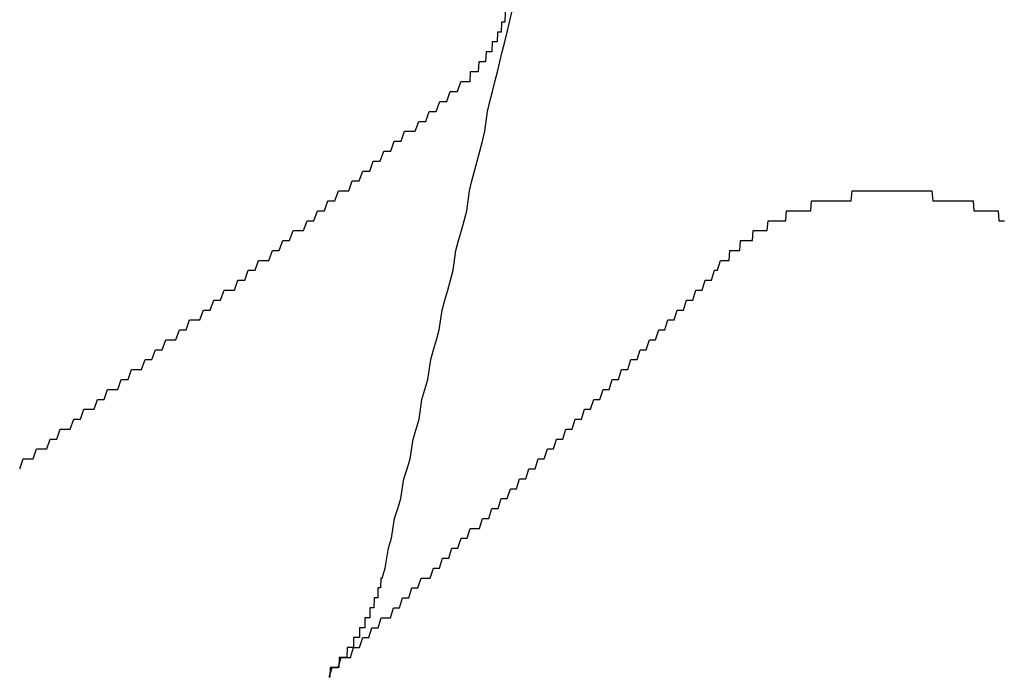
# Model space of a CAD drawing. Extents: x 1107 to 4046, y 937 to 3355.
# Tile 386 of 656: x 2135.587 to 2136.579, y 2701.113 to 2701.776. Entities that reach past the tile are written whole.
import ezdxf

# ---------------------------------------------------------------- set-up
doc = ezdxf.new("R2010")
doc.units = 0
doc.layers.add('KF_VIDA_L___C_REAR', color=7, linetype='CONTINUOUS')

# ---------------------------------------------------------------- blocks, each defined once
blk = doc.blocks.new('KF_VIDA_L___C_REAR')
at = {"layer": 'KF_VIDA_L___C_REAR'}
for points in [[(-51.027, 1012, 0), (-51.0238, 1012.01, 0), (-51.0206, 1012.03, 0), (-51.0174, 1012.04, 0), (-51.0143, 1012.06, 0), (-51.0111, 1012.07, 0), (-51.008, 1012.08, 0), (-51.0049, 1012.1, 0), (-51.0018, 1012.11, 0), (-50.9988, 1012.12, 0), (-50.9957, 1012.14, 0), (-50.9927, 1012.15, 0), (-50.9897, 1012.16, 0), (-50.9868, 1012.18, 0), (-50.9838, 1012.19, 0), (-50.9809, 1012.2, 0), (-50.978, 1012.22, 0), (-50.9751, 1012.23, 0), (-50.9722, 1012.24, 0), (-50.9693, 1012.25, 0), (-50.9665, 1012.27, 0), (-50.9636, 1012.28, 0), (-50.9608, 1012.29, 0), (-50.9581, 1012.3, 0), (-50.9553, 1012.31, 0), (-50.9525, 1012.33, 0), (-50.9498, 1012.34, 0), (-50.9471, 1012.35, 0), (-50.9444, 1012.36, 0), (-50.9417, 1012.37, 0), (-50.939, 1012.39, 0), (-50.9364, 1012.4, 0), (-50.9337, 1012.41, 0), (-50.9311, 1012.42, 0), (-50.9285, 1012.43, 0), (-50.9259, 1012.44, 0), (-50.9233, 1012.45, 0), (-50.9208, 1012.47, 0), (-50.9183, 1012.48, 0), (-50.9157, 1012.49, 0), (-50.9132, 1012.5, 0), (-50.9107, 1012.51, 0), (-50.9082, 1012.52, 0), (-50.9058, 1012.53, 0), (-50.9033, 1012.54, 0), (-50.9009, 1012.55, 0), (-50.8985, 1012.56, 0), (-50.8961, 1012.57, 0)], [(-50.9031, 1012.57, 0), (-50.9033, 1012.56, 0), (-50.9035, 1012.56, 0), (-50.9037, 1012.56, 0), (-50.9039, 1012.56, 0), (-50.9041, 1012.56, 0), (-50.9043, 1012.56, 0), (-50.9045, 1012.56, 0), (-50.9048, 1012.56, 0), (-50.905, 1012.56, 0), (-50.9052, 1012.56, 0), (-50.9055, 1012.56, 0), (-50.9057, 1012.56, 0), (-50.9059, 1012.56, 0), (-50.9062, 1012.56, 0), (-50.9064, 1012.56, 0), (-50.9067, 1012.56, 0), (-50.9069, 1012.55, 0), (-50.9072, 1012.55, 0), (-50.9074, 1012.55, 0), (-50.9077, 1012.55, 0), (-50.908, 1012.55, 0), (-50.9082, 1012.55, 0), (-50.9085, 1012.55, 0), (-50.9088, 1012.55, 0), (-50.9091, 1012.55, 0), (-50.9094, 1012.55, 0), (-50.9096, 1012.55, 0), (-50.9099, 1012.55, 0), (-50.9102, 1012.55, 0), (-50.9105, 1012.55, 0), (-50.9108, 1012.55, 0), (-50.9111, 1012.54, 0), (-50.9114, 1012.54, 0), (-50.9117, 1012.54, 0), (-50.912, 1012.54, 0), (-50.9123, 1012.54, 0), (-50.9127, 1012.54, 0), (-50.913, 1012.54, 0), (-50.9133, 1012.54, 0), (-50.9136, 1012.54, 0), (-50.914, 1012.54, 0), (-50.9143, 1012.54, 0), (-50.9146, 1012.54, 0), (-50.915, 1012.54, 0), (-50.9153, 1012.54, 0), (-50.9156, 1012.54, 0), (-50.916, 1012.54, 0), (-50.9163, 1012.53, 0), (-50.9167, 1012.53, 0), (-50.917, 1012.53, 0), (-50.9174, 1012.53, 0), (-50.9177, 1012.53, 0), (-50.9181, 1012.53, 0), (-50.9185, 1012.53, 0), (-50.9188, 1012.53, 0), (-50.9192, 1012.53, 0), (-50.9196, 1012.53, 0), (-50.9199, 1012.53, 0), (-50.9203, 1012.53, 0), (-50.9207, 1012.53, 0), (-50.9211, 1012.53, 0), (-50.9214, 1012.53, 0), (-50.9218, 1012.53, 0), (-50.9222, 1012.53, 0), (-50.9226, 1012.52, 0), (-50.923, 1012.52, 0), (-50.9234, 1012.52, 0), (-50.9238, 1012.52, 0), (-50.9242, 1012.52, 0), (-50.9246, 1012.52, 0), (-50.925, 1012.52, 0), (-50.9254, 1012.52, 0), (-50.9258, 1012.52, 0), (-50.9262, 1012.52, 0), (-50.9266, 1012.52, 0), (-50.9271, 1012.52, 0), (-50.9275, 1012.52, 0), (-50.9279, 1012.52, 0), (-50.9283, 1012.52, 0), (-50.9288, 1012.52, 0), (-50.9292, 1012.52, 0), (-50.9296, 1012.52, 0), (-50.93, 1012.51, 0), (-50.9305, 1012.51, 0), (-50.9309, 1012.51, 0), (-50.9314, 1012.51, 0), (-50.9318, 1012.51, 0), (-50.9322, 1012.51, 0), (-50.9327, 1012.51, 0), (-50.9331, 1012.51, 0), (-50.9336, 1012.51, 0), (-50.934, 1012.51, 0), (-50.9345, 1012.51, 0), (-50.9349, 1012.51, 0), (-50.9354, 1012.51, 0), (-50.9359, 1012.51, 0), (-50.9363, 1012.51, 0), (-50.9368, 1012.51, 0), (-50.9372, 1012.51, 0), (-50.9377, 1012.51, 0), (-50.9382, 1012.51, 0), (-50.9386, 1012.5, 0), (-50.9391, 1012.5, 0), (-50.9396, 1012.5, 0), (-50.9401, 1012.5, 0), (-50.9406, 1012.5, 0), (-50.941, 1012.5, 0), (-50.9415, 1012.5, 0), (-50.942, 1012.5, 0), (-50.9425, 1012.5, 0), (-50.943, 1012.5, 0), (-50.9435, 1012.5, 0), (-50.944, 1012.5, 0), (-50.9445, 1012.5, 0), (-50.945, 1012.5, 0), (-50.9455, 1012.5, 0), (-50.946, 1012.5, 0), (-50.9465, 1012.5, 0), (-50.9471, 1012.5, 0), (-50.9476, 1012.5, 0)], [(-51.3921, 1012.11, 0), (-51.3887, 1012.12, 0), (-51.3853, 1012.12, 0), (-51.3819, 1012.12, 0), (-51.3785, 1012.12, 0), (-51.3751, 1012.13, 0), (-51.3717, 1012.13, 0), (-51.3683, 1012.13, 0), (-51.3649, 1012.13, 0), (-51.3615, 1012.14, 0), (-51.3581, 1012.14, 0), (-51.3547, 1012.14, 0), (-51.3513, 1012.15, 0), (-51.3479, 1012.15, 0), (-51.3445, 1012.15, 0), (-51.3411, 1012.15, 0), (-51.3377, 1012.16, 0), (-51.3343, 1012.16, 0), (-51.3309, 1012.16, 0), (-51.3274, 1012.17, 0), (-51.324, 1012.17, 0), (-51.3206, 1012.17, 0), (-51.3172, 1012.17, 0), (-51.3138, 1012.18, 0), (-51.3103, 1012.18, 0), (-51.3069, 1012.18, 0), (-51.3035, 1012.19, 0), (-51.3001, 1012.19, 0), (-51.2966, 1012.19, 0), (-51.2932, 1012.19, 0), (-51.2898, 1012.2, 0), (-51.2863, 1012.2, 0), (-51.2829, 1012.2, 0), (-51.2795, 1012.21, 0), (-51.276, 1012.21, 0), (-51.2726, 1012.21, 0), (-51.2692, 1012.21, 0), (-51.2657, 1012.22, 0), (-51.2623, 1012.22, 0), (-51.2588, 1012.22, 0), (-51.2554, 1012.23, 0), (-51.2519, 1012.23, 0), (-51.2485, 1012.23, 0), (-51.245, 1012.24, 0), (-51.2416, 1012.24, 0), (-51.2381, 1012.24, 0), (-51.2347, 1012.24, 0), (-51.2312, 1012.25, 0), (-51.2278, 1012.25, 0), (-51.2243, 1012.25, 0), (-51.2209, 1012.26, 0), (-51.2174, 1012.26, 0), (-51.214, 1012.26, 0), (-51.2105, 1012.26, 0), (-51.207, 1012.27, 0), (-51.2036, 1012.27, 0), (-51.2001, 1012.27, 0), (-51.1966, 1012.28, 0), (-51.1932, 1012.28, 0), (-51.1897, 1012.28, 0), (-51.1862, 1012.29, 0), (-51.1828, 1012.29, 0), (-51.1793, 1012.29, 0), (-51.1758, 1012.29, 0), (-51.1723, 1012.3, 0), (-51.1689, 1012.3, 0), (-51.1654, 1012.3, 0), (-51.1619, 1012.31, 0), (-51.1584, 1012.31, 0), (-51.1549, 1012.31, 0), (-51.1515, 1012.32, 0), (-51.148, 1012.32, 0), (-51.1445, 1012.32, 0), (-51.141, 1012.32, 0), (-51.1375, 1012.33, 0), (-51.134, 1012.33, 0), (-51.1305, 1012.33, 0), (-51.1271, 1012.34, 0), (-51.1236, 1012.34, 0), (-51.1201, 1012.34, 0), (-51.1166, 1012.35, 0), (-51.1131, 1012.35, 0), (-51.1096, 1012.35, 0), (-51.1061, 1012.35, 0), (-51.1026, 1012.36, 0), (-51.0991, 1012.36, 0), (-51.0956, 1012.36, 0), (-51.0921, 1012.37, 0), (-51.0886, 1012.37, 0), (-51.0851, 1012.37, 0), (-51.0816, 1012.38, 0), (-51.0781, 1012.38, 0), (-51.0746, 1012.38, 0), (-51.071, 1012.39, 0), (-51.0675, 1012.39, 0), (-51.064, 1012.39, 0), (-51.0605, 1012.39, 0), (-51.057, 1012.4, 0), (-51.0535, 1012.4, 0), (-51.05, 1012.4, 0), (-51.0465, 1012.41, 0), (-51.0429, 1012.41, 0), (-51.0394, 1012.41, 0), (-51.0359, 1012.42, 0), (-51.0324, 1012.42, 0), (-51.0289, 1012.42, 0), (-51.0253, 1012.43, 0), (-51.0218, 1012.43, 0), (-51.0183, 1012.43, 0), (-51.0148, 1012.44, 0), (-51.0112, 1012.44, 0), (-51.0077, 1012.44, 0), (-51.0042, 1012.45, 0), (-51.0006, 1012.45, 0), (-50.9971, 1012.45, 0), (-50.9936, 1012.45, 0), (-50.99, 1012.46, 0), (-50.9865, 1012.46, 0), (-50.983, 1012.46, 0), (-50.9794, 1012.47, 0), (-50.9759, 1012.47, 0), (-50.9724, 1012.47, 0), (-50.9688, 1012.48, 0), (-50.9653, 1012.48, 0), (-50.9618, 1012.48, 0), (-50.9582, 1012.49, 0), (-50.9547, 1012.49, 0), (-50.9511, 1012.49, 0), (-50.9476, 1012.5, 0)], [(-50.6828, 1012.32, 0), (-50.6822, 1012.32, 0), (-50.6817, 1012.32, 0), (-50.6812, 1012.32, 0), (-50.6806, 1012.32, 0), (-50.6801, 1012.32, 0), (-50.6795, 1012.32, 0), (-50.679, 1012.32, 0), (-50.6784, 1012.32, 0), (-50.6779, 1012.32, 0), (-50.6773, 1012.32, 0), (-50.6767, 1012.33, 0), (-50.6761, 1012.33, 0), (-50.6756, 1012.33, 0), (-50.675, 1012.33, 0), (-50.6744, 1012.33, 0), (-50.6738, 1012.33, 0), (-50.6732, 1012.33, 0), (-50.6726, 1012.33, 0), (-50.672, 1012.33, 0), (-50.6714, 1012.33, 0), (-50.6708, 1012.33, 0), (-50.6702, 1012.33, 0), (-50.6696, 1012.33, 0), (-50.6689, 1012.33, 0), (-50.6683, 1012.33, 0), (-50.6677, 1012.33, 0), (-50.667, 1012.33, 0), (-50.6664, 1012.33, 0), (-50.6658, 1012.34, 0), (-50.6651, 1012.34, 0), (-50.6645, 1012.34, 0), (-50.6638, 1012.34, 0), (-50.6632, 1012.34, 0), (-50.6625, 1012.34, 0), (-50.6618, 1012.34, 0), (-50.6612, 1012.34, 0), (-50.6605, 1012.34, 0), (-50.6598, 1012.34, 0), (-50.6592, 1012.34, 0), (-50.6585, 1012.34, 0), (-50.6578, 1012.34, 0), (-50.6571, 1012.34, 0), (-50.6564, 1012.34, 0), (-50.6557, 1012.34, 0), (-50.655, 1012.34, 0), (-50.6543, 1012.34, 0), (-50.6536, 1012.34, 0), (-50.6529, 1012.35, 0), (-50.6522, 1012.35, 0), (-50.6515, 1012.35, 0), (-50.6507, 1012.35, 0), (-50.65, 1012.35, 0), (-50.6493, 1012.35, 0), (-50.6486, 1012.35, 0), (-50.6478, 1012.35, 0), (-50.6471, 1012.35, 0), (-50.6464, 1012.35, 0), (-50.6456, 1012.35, 0), (-50.6449, 1012.35, 0), (-50.6441, 1012.35, 0), (-50.6434, 1012.35, 0), (-50.6426, 1012.35, 0), (-50.6418, 1012.35, 0), (-50.6411, 1012.35, 0), (-50.6403, 1012.35, 0), (-50.6396, 1012.35, 0), (-50.6388, 1012.35, 0), (-50.638, 1012.36, 0), (-50.6372, 1012.36, 0), (-50.6365, 1012.36, 0), (-50.6357, 1012.36, 0), (-50.6349, 1012.36, 0), (-50.6341, 1012.36, 0), (-50.6333, 1012.36, 0), (-50.6325, 1012.36, 0), (-50.6317, 1012.36, 0), (-50.6309, 1012.36, 0), (-50.6301, 1012.36, 0), (-50.6293, 1012.36, 0), (-50.6285, 1012.36, 0), (-50.6277, 1012.36, 0), (-50.6269, 1012.36, 0), (-50.6261, 1012.36, 0), (-50.6252, 1012.36, 0), (-50.6244, 1012.36, 0), (-50.6236, 1012.36, 0), (-50.6228, 1012.36, 0), (-50.6219, 1012.36, 0), (-50.6211, 1012.36, 0), (-50.6203, 1012.36, 0), (-50.6194, 1012.37, 0), (-50.6186, 1012.37, 0), (-50.6178, 1012.37, 0), (-50.6169, 1012.37, 0), (-50.6161, 1012.37, 0), (-50.6152, 1012.37, 0), (-50.6144, 1012.37, 0), (-50.6135, 1012.37, 0), (-50.6127, 1012.37, 0), (-50.6118, 1012.37, 0), (-50.6109, 1012.37, 0), (-50.6101, 1012.37, 0), (-50.6092, 1012.37, 0), (-50.6083, 1012.37, 0), (-50.6075, 1012.37, 0), (-50.6066, 1012.37, 0), (-50.6057, 1012.37, 0), (-50.6049, 1012.37, 0), (-50.604, 1012.37, 0), (-50.6031, 1012.37, 0), (-50.6022, 1012.37, 0), (-50.6014, 1012.37, 0), (-50.6005, 1012.37, 0), (-50.5996, 1012.37, 0), (-50.5987, 1012.37, 0), (-50.5978, 1012.37, 0), (-50.5969, 1012.37, 0), (-50.596, 1012.37, 0), (-50.5951, 1012.37, 0), (-50.5943, 1012.38, 0), (-50.5934, 1012.38, 0), (-50.5925, 1012.38, 0), (-50.5916, 1012.38, 0), (-50.5907, 1012.38, 0), (-50.5898, 1012.38, 0), (-50.5889, 1012.38, 0), (-50.588, 1012.38, 0), (-50.5871, 1012.38, 0), (-50.5862, 1012.38, 0), (-50.5853, 1012.38, 0), (-50.5844, 1012.38, 0), (-50.5835, 1012.38, 0), (-50.5826, 1012.38, 0), (-50.5816, 1012.38, 0), (-50.5807, 1012.38, 0), (-50.5798, 1012.38, 0), (-50.5789, 1012.38, 0), (-50.578, 1012.38, 0), (-50.5771, 1012.38, 0), (-50.5762, 1012.38, 0), (-50.5753, 1012.38, 0), (-50.5744, 1012.38, 0), (-50.5735, 1012.38, 0), (-50.5725, 1012.38, 0), (-50.5716, 1012.38, 0), (-50.5707, 1012.38, 0), (-50.5698, 1012.38, 0), (-50.5689, 1012.38, 0), (-50.568, 1012.38, 0), (-50.5671, 1012.38, 0), (-50.5661, 1012.38, 0), (-50.5652, 1012.38, 0), (-50.5643, 1012.38, 0), (-50.5634, 1012.38, 0), (-50.5625, 1012.38, 0), (-50.5616, 1012.38, 0), (-50.5606, 1012.38, 0), (-50.5597, 1012.38, 0), (-50.5588, 1012.38, 0), (-50.5579, 1012.38, 0), (-50.557, 1012.38, 0), (-50.5561, 1012.38, 0), (-50.5552, 1012.38, 0), (-50.5542, 1012.38, 0), (-50.5533, 1012.39, 0), (-50.5524, 1012.39, 0), (-50.5515, 1012.39, 0), (-50.5506, 1012.39, 0), (-50.5497, 1012.39, 0), (-50.5488, 1012.39, 0), (-50.5479, 1012.39, 0), (-50.5469, 1012.39, 0), (-50.546, 1012.39, 0), (-50.5451, 1012.39, 0), (-50.5442, 1012.39, 0), (-50.5433, 1012.39, 0), (-50.5423, 1012.39, 0), (-50.5414, 1012.39, 0), (-50.5405, 1012.39, 0), (-50.5396, 1012.39, 0), (-50.5386, 1012.39, 0), (-50.5377, 1012.39, 0), (-50.5368, 1012.39, 0), (-50.5358, 1012.39, 0), (-50.5349, 1012.39, 0), (-50.5339, 1012.39, 0), (-50.533, 1012.39, 0), (-50.5321, 1012.39, 0), (-50.5311, 1012.39, 0), (-50.5302, 1012.39, 0), (-50.5292, 1012.39, 0), (-50.5283, 1012.39, 0), (-50.5273, 1012.39, 0), (-50.5264, 1012.39, 0), (-50.5254, 1012.39, 0), (-50.5244, 1012.39, 0), (-50.5235, 1012.39, 0), (-50.5225, 1012.39, 0), (-50.5216, 1012.39, 0), (-50.5206, 1012.39, 0), (-50.5196, 1012.39, 0), (-50.5187, 1012.39, 0), (-50.5177, 1012.39, 0), (-50.5168, 1012.39, 0), (-50.5158, 1012.39, 0), (-50.5148, 1012.39, 0), (-50.5139, 1012.39, 0), (-50.5129, 1012.39, 0), (-50.5119, 1012.39, 0), (-50.5109, 1012.39, 0), (-50.51, 1012.39, 0), (-50.509, 1012.39, 0), (-50.508, 1012.39, 0), (-50.5071, 1012.39, 0), (-50.5061, 1012.39, 0), (-50.5051, 1012.39, 0), (-50.5041, 1012.39, 0), (-50.5032, 1012.39, 0), (-50.5022, 1012.39, 0), (-50.5012, 1012.39, 0), (-50.5002, 1012.39, 0), (-50.4993, 1012.39, 0), (-50.4983, 1012.39, 0), (-50.4973, 1012.39, 0), (-50.4963, 1012.39, 0), (-50.4954, 1012.39, 0), (-50.4944, 1012.39, 0), (-50.4934, 1012.39, 0), (-50.4924, 1012.39, 0), (-50.4914, 1012.39, 0), (-50.4905, 1012.39, 0), (-50.4895, 1012.39, 0), (-50.4885, 1012.39, 0), (-50.4875, 1012.39, 0), (-50.4866, 1012.39, 0), (-50.4856, 1012.39, 0), (-50.4846, 1012.39, 0), (-50.4836, 1012.39, 0), (-50.4827, 1012.39, 0), (-50.4817, 1012.39, 0), (-50.4807, 1012.39, 0), (-50.4797, 1012.39, 0), (-50.4788, 1012.39, 0), (-50.4778, 1012.39, 0), (-50.4768, 1012.39, 0), (-50.4758, 1012.39, 0), (-50.4749, 1012.39, 0), (-50.4739, 1012.39, 0), (-50.4729, 1012.39, 0), (-50.472, 1012.38, 0), (-50.471, 1012.38, 0), (-50.47, 1012.38, 0), (-50.469, 1012.38, 0), (-50.4681, 1012.38, 0), (-50.4671, 1012.38, 0), (-50.4662, 1012.38, 0), (-50.4652, 1012.38, 0), (-50.4642, 1012.38, 0), (-50.4633, 1012.38, 0), (-50.4623, 1012.38, 0), (-50.4613, 1012.38, 0), (-50.4604, 1012.38, 0), (-50.4594, 1012.38, 0), (-50.4585, 1012.38, 0), (-50.4575, 1012.38, 0), (-50.4566, 1012.38, 0), (-50.4556, 1012.38, 0), (-50.4547, 1012.38, 0), (-50.4537, 1012.38, 0), (-50.4528, 1012.38, 0), (-50.4518, 1012.38, 0), (-50.4509, 1012.38, 0), (-50.4499, 1012.38, 0), (-50.449, 1012.38, 0), (-50.4481, 1012.38, 0), (-50.4471, 1012.38, 0), (-50.4462, 1012.38, 0), (-50.4453, 1012.38, 0), (-50.4443, 1012.38, 0), (-50.4434, 1012.38, 0), (-50.4425, 1012.38, 0), (-50.4415, 1012.38, 0), (-50.4406, 1012.38, 0), (-50.4397, 1012.38, 0), (-50.4388, 1012.38, 0), (-50.4379, 1012.38, 0), (-50.4369, 1012.38, 0), (-50.436, 1012.38, 0), (-50.4351, 1012.38, 0), (-50.4342, 1012.38, 0), (-50.4333, 1012.38, 0), (-50.4324, 1012.38, 0), (-50.4315, 1012.38, 0), (-50.4306, 1012.37, 0), (-50.4297, 1012.37, 0), (-50.4288, 1012.37, 0), (-50.4279, 1012.37, 0), (-50.427, 1012.37, 0), (-50.4261, 1012.37, 0), (-50.4252, 1012.37, 0), (-50.4243, 1012.37, 0), (-50.4234, 1012.37, 0), (-50.4226, 1012.37, 0), (-50.4217, 1012.37, 0), (-50.4208, 1012.37, 0), (-50.4199, 1012.37, 0), (-50.4191, 1012.37, 0), (-50.4182, 1012.37, 0), (-50.4173, 1012.37, 0), (-50.4165, 1012.37, 0), (-50.4156, 1012.37, 0), (-50.4147, 1012.37, 0), (-50.4139, 1012.37, 0), (-50.413, 1012.37, 0), (-50.4122, 1012.37, 0), (-50.4113, 1012.37, 0), (-50.4105, 1012.37, 0), (-50.4097, 1012.37, 0), (-50.4088, 1012.37, 0), (-50.408, 1012.37, 0), (-50.4072, 1012.37, 0), (-50.4063, 1012.37, 0), (-50.4055, 1012.36, 0), (-50.4047, 1012.36, 0), (-50.4039, 1012.36, 0), (-50.403, 1012.36, 0), (-50.4022, 1012.36, 0), (-50.4014, 1012.36, 0), (-50.4006, 1012.36, 0), (-50.3998, 1012.36, 0)], [(-51.0804, 1011.9, 0), (-51.0773, 1011.91, 0), (-51.0743, 1011.91, 0), (-51.0712, 1011.91, 0), (-51.0681, 1011.92, 0), (-51.065, 1011.92, 0), (-51.0619, 1011.92, 0), (-51.0588, 1011.92, 0), (-51.0557, 1011.93, 0), (-51.0526, 1011.93, 0), (-51.0496, 1011.93, 0), (-51.0465, 1011.94, 0), (-51.0434, 1011.94, 0), (-51.0403, 1011.94, 0), (-51.0372, 1011.95, 0), (-51.0341, 1011.95, 0), (-51.031, 1011.95, 0), (-51.0279, 1011.96, 0), (-51.0248, 1011.96, 0), (-51.0217, 1011.96, 0), (-51.0186, 1011.96, 0), (-51.0156, 1011.97, 0), (-51.0125, 1011.97, 0), (-51.0094, 1011.97, 0), (-51.0063, 1011.98, 0), (-51.0032, 1011.98, 0), (-51.0001, 1011.98, 0), (-50.997, 1011.99, 0), (-50.9939, 1011.99, 0), (-50.9908, 1011.99, 0), (-50.9877, 1012, 0), (-50.9846, 1012, 0), (-50.9815, 1012, 0), (-50.9784, 1012, 0), (-50.9753, 1012.01, 0), (-50.9722, 1012.01, 0), (-50.9691, 1012.01, 0), (-50.966, 1012.02, 0), (-50.9629, 1012.02, 0), (-50.9598, 1012.02, 0), (-50.9567, 1012.03, 0), (-50.9536, 1012.03, 0), (-50.9505, 1012.03, 0), (-50.9474, 1012.04, 0), (-50.9443, 1012.04, 0), (-50.9412, 1012.04, 0), (-50.9381, 1012.05, 0), (-50.935, 1012.05, 0), (-50.9319, 1012.05, 0), (-50.9288, 1012.05, 0), (-50.9257, 1012.06, 0), (-50.9226, 1012.06, 0), (-50.9195, 1012.06, 0), (-50.9163, 1012.07, 0), (-50.9132, 1012.07, 0), (-50.9101, 1012.07, 0), (-50.907, 1012.08, 0), (-50.9039, 1012.08, 0), (-50.9008, 1012.08, 0), (-50.8977, 1012.09, 0), (-50.8946, 1012.09, 0), (-50.8915, 1012.09, 0), (-50.8884, 1012.1, 0), (-50.8853, 1012.1, 0), (-50.8822, 1012.1, 0), (-50.8791, 1012.11, 0), (-50.8759, 1012.11, 0), (-50.8728, 1012.11, 0), (-50.8697, 1012.12, 0), (-50.8666, 1012.12, 0), (-50.8635, 1012.12, 0), (-50.8604, 1012.13, 0), (-50.8573, 1012.13, 0), (-50.8542, 1012.13, 0), (-50.8511, 1012.14, 0), (-50.8479, 1012.14, 0), (-50.8448, 1012.14, 0), (-50.8417, 1012.15, 0), (-50.8386, 1012.15, 0), (-50.8355, 1012.15, 0), (-50.8324, 1012.16, 0), (-50.8293, 1012.16, 0), (-50.8261, 1012.16, 0), (-50.823, 1012.17, 0), (-50.8199, 1012.17, 0), (-50.8168, 1012.17, 0), (-50.8137, 1012.18, 0), (-50.8106, 1012.18, 0), (-50.8075, 1012.18, 0), (-50.8043, 1012.19, 0), (-50.8012, 1012.19, 0), (-50.7981, 1012.19, 0), (-50.795, 1012.2, 0), (-50.7919, 1012.2, 0), (-50.7888, 1012.2, 0), (-50.7857, 1012.21, 0), (-50.7825, 1012.21, 0), (-50.7794, 1012.21, 0), (-50.7763, 1012.22, 0), (-50.7732, 1012.22, 0), (-50.7701, 1012.22, 0), (-50.767, 1012.23, 0), (-50.7638, 1012.23, 0), (-50.7607, 1012.23, 0), (-50.7576, 1012.24, 0), (-50.7545, 1012.24, 0), (-50.7514, 1012.24, 0), (-50.7482, 1012.25, 0), (-50.7451, 1012.25, 0), (-50.742, 1012.25, 0), (-50.7389, 1012.26, 0), (-50.7358, 1012.26, 0), (-50.7327, 1012.26, 0), (-50.7295, 1012.27, 0), (-50.7264, 1012.27, 0), (-50.7233, 1012.27, 0), (-50.7202, 1012.28, 0), (-50.7171, 1012.28, 0), (-50.7139, 1012.28, 0), (-50.7108, 1012.29, 0), (-50.7077, 1012.29, 0), (-50.7046, 1012.29, 0), (-50.7015, 1012.3, 0), (-50.6984, 1012.3, 0), (-50.6952, 1012.3, 0), (-50.6921, 1012.31, 0), (-50.689, 1012.31, 0), (-50.6859, 1012.32, 0), (-50.6828, 1012.32, 0)], [(-51.027, 1012, 0), (-51.0271, 1012, 0), (-51.0272, 1012, 0), (-51.0272, 1012, 0), (-51.0273, 1012, 0), (-51.0274, 1012, 0), (-51.0275, 1012, 0), (-51.0275, 1012, 0), (-51.0276, 1012, 0), (-51.0277, 1012, 0), (-51.0278, 1012, 0), (-51.0278, 1012, 0), (-51.0279, 1012, 0), (-51.028, 1012, 0), (-51.0281, 1012, 0), (-51.0282, 1012, 0), (-51.0283, 1012, 0), (-51.0283, 1012, 0), (-51.0284, 1011.99, 0), (-51.0285, 1011.99, 0), (-51.0286, 1011.99, 0), (-51.0287, 1011.99, 0), (-51.0288, 1011.99, 0), (-51.0289, 1011.99, 0), (-51.029, 1011.99, 0), (-51.0291, 1011.99, 0), (-51.0291, 1011.99, 0), (-51.0292, 1011.99, 0), (-51.0293, 1011.99, 0), (-51.0294, 1011.99, 0), (-51.0295, 1011.99, 0), (-51.0296, 1011.99, 0), (-51.0297, 1011.99, 0), (-51.0298, 1011.99, 0), (-51.0299, 1011.99, 0), (-51.03, 1011.99, 0), (-51.0301, 1011.99, 0), (-51.0302, 1011.99, 0), (-51.0303, 1011.99, 0), (-51.0304, 1011.99, 0), (-51.0305, 1011.99, 0), (-51.0307, 1011.99, 0), (-51.0308, 1011.99, 0), (-51.0309, 1011.99, 0), (-51.031, 1011.99, 0), (-51.0311, 1011.99, 0), (-51.0312, 1011.99, 0), (-51.0313, 1011.99, 0), (-51.0314, 1011.98, 0), (-51.0315, 1011.98, 0), (-51.0316, 1011.98, 0), (-51.0317, 1011.98, 0), (-51.0319, 1011.98, 0), (-51.032, 1011.98, 0), (-51.0321, 1011.98, 0), (-51.0322, 1011.98, 0), (-51.0323, 1011.98, 0), (-51.0324, 1011.98, 0), (-51.0325, 1011.98, 0), (-51.0327, 1011.98, 0), (-51.0328, 1011.98, 0), (-51.0329, 1011.98, 0), (-51.033, 1011.98, 0), (-51.0331, 1011.98, 0), (-51.0332, 1011.98, 0), (-51.0334, 1011.98, 0), (-51.0335, 1011.98, 0), (-51.0336, 1011.98, 0), (-51.0337, 1011.98, 0), (-51.0338, 1011.98, 0), (-51.034, 1011.98, 0), (-51.0341, 1011.98, 0), (-51.0342, 1011.98, 0), (-51.0343, 1011.98, 0), (-51.0344, 1011.98, 0), (-51.0346, 1011.98, 0), (-51.0347, 1011.98, 0), (-51.0348, 1011.98, 0), (-51.0349, 1011.98, 0), (-51.0351, 1011.97, 0), (-51.0352, 1011.97, 0), (-51.0353, 1011.97, 0), (-51.0354, 1011.97, 0), (-51.0356, 1011.97, 0), (-51.0357, 1011.97, 0), (-51.0358, 1011.97, 0), (-51.036, 1011.97, 0), (-51.0361, 1011.97, 0), (-51.0363, 1011.97, 0), (-51.0364, 1011.97, 0), (-51.0365, 1011.97, 0), (-51.0367, 1011.97, 0), (-51.0368, 1011.97, 0), (-51.037, 1011.97, 0), (-51.0371, 1011.97, 0), (-51.0373, 1011.97, 0), (-51.0374, 1011.97, 0), (-51.0375, 1011.97, 0), (-51.0377, 1011.97, 0), (-51.0378, 1011.97, 0), (-51.038, 1011.97, 0), (-51.0381, 1011.97, 0), (-51.0383, 1011.97, 0), (-51.0384, 1011.97, 0), (-51.0386, 1011.97, 0), (-51.0388, 1011.97, 0), (-51.0389, 1011.97, 0), (-51.0391, 1011.97, 0), (-51.0392, 1011.97, 0), (-51.0394, 1011.96, 0), (-51.0395, 1011.96, 0), (-51.0397, 1011.96, 0), (-51.0398, 1011.96, 0), (-51.04, 1011.96, 0), (-51.0402, 1011.96, 0), (-51.0403, 1011.96, 0), (-51.0405, 1011.96, 0), (-51.0407, 1011.96, 0), (-51.0408, 1011.96, 0), (-51.041, 1011.96, 0), (-51.0411, 1011.96, 0), (-51.0413, 1011.96, 0), (-51.0415, 1011.96, 0), (-51.0416, 1011.96, 0), (-51.0418, 1011.96, 0), (-51.042, 1011.96, 0), (-51.0421, 1011.96, 0), (-51.0423, 1011.96, 0), (-51.0425, 1011.96, 0), (-51.0426, 1011.96, 0), (-51.0428, 1011.96, 0), (-51.043, 1011.96, 0), (-51.0432, 1011.96, 0), (-51.0433, 1011.96, 0), (-51.0435, 1011.96, 0), (-51.0437, 1011.96, 0), (-51.0438, 1011.96, 0), (-51.044, 1011.96, 0), (-51.0442, 1011.96, 0), (-51.0443, 1011.95, 0), (-51.0445, 1011.95, 0), (-51.0447, 1011.95, 0), (-51.0449, 1011.95, 0), (-51.045, 1011.95, 0), (-51.0452, 1011.95, 0), (-51.0454, 1011.95, 0), (-51.0456, 1011.95, 0), (-51.0457, 1011.95, 0), (-51.0459, 1011.95, 0), (-51.0461, 1011.95, 0), (-51.0462, 1011.95, 0), (-51.0464, 1011.95, 0), (-51.0466, 1011.95, 0), (-51.0468, 1011.95, 0), (-51.0469, 1011.95, 0), (-51.0471, 1011.95, 0), (-51.0473, 1011.95, 0), (-51.0475, 1011.95, 0), (-51.0476, 1011.95, 0), (-51.0478, 1011.95, 0), (-51.048, 1011.95, 0), (-51.0482, 1011.95, 0), (-51.0483, 1011.95, 0), (-51.0485, 1011.95, 0), (-51.0487, 1011.95, 0), (-51.0489, 1011.95, 0), (-51.049, 1011.95, 0), (-51.0492, 1011.95, 0), (-51.0494, 1011.95, 0), (-51.0496, 1011.95, 0), (-51.0497, 1011.94, 0), (-51.0499, 1011.94, 0), (-51.0501, 1011.94, 0), (-51.0503, 1011.94, 0), (-51.0505, 1011.94, 0), (-51.0507, 1011.94, 0), (-51.0508, 1011.94, 0), (-51.051, 1011.94, 0), (-51.0512, 1011.94, 0), (-51.0514, 1011.94, 0), (-51.0516, 1011.94, 0), (-51.0518, 1011.94, 0), (-51.052, 1011.94, 0), (-51.0522, 1011.94, 0), (-51.0524, 1011.94, 0), (-51.0525, 1011.94, 0), (-51.0527, 1011.94, 0), (-51.0529, 1011.94, 0), (-51.0531, 1011.94, 0), (-51.0533, 1011.94, 0), (-51.0535, 1011.94, 0), (-51.0537, 1011.94, 0), (-51.0539, 1011.94, 0), (-51.0541, 1011.94, 0), (-51.0543, 1011.94, 0), (-51.0545, 1011.94, 0), (-51.0547, 1011.94, 0), (-51.0549, 1011.94, 0), (-51.0551, 1011.94, 0), (-51.0553, 1011.94, 0), (-51.0555, 1011.94, 0), (-51.0557, 1011.94, 0), (-51.0559, 1011.93, 0), (-51.0561, 1011.93, 0), (-51.0563, 1011.93, 0), (-51.0565, 1011.93, 0), (-51.0567, 1011.93, 0), (-51.057, 1011.93, 0), (-51.0572, 1011.93, 0), (-51.0574, 1011.93, 0), (-51.0576, 1011.93, 0), (-51.0578, 1011.93, 0), (-51.058, 1011.93, 0), (-51.0582, 1011.93, 0), (-51.0584, 1011.93, 0), (-51.0586, 1011.93, 0), (-51.0588, 1011.93, 0), (-51.059, 1011.93, 0), (-51.0592, 1011.93, 0), (-51.0594, 1011.93, 0), (-51.0596, 1011.93, 0), (-51.0599, 1011.93, 0), (-51.0601, 1011.93, 0), (-51.0603, 1011.93, 0), (-51.0605, 1011.93, 0), (-51.0607, 1011.93, 0), (-51.0609, 1011.93, 0), (-51.0611, 1011.93, 0), (-51.0613, 1011.93, 0), (-51.0615, 1011.93, 0), (-51.0617, 1011.93, 0), (-51.0619, 1011.93, 0), (-51.0621, 1011.93, 0), (-51.0623, 1011.93, 0), (-51.0626, 1011.92, 0), (-51.0628, 1011.92, 0), (-51.063, 1011.92, 0), (-51.0632, 1011.92, 0), (-51.0634, 1011.92, 0), (-51.0636, 1011.92, 0), (-51.0638, 1011.92, 0), (-51.064, 1011.92, 0), (-51.0642, 1011.92, 0), (-51.0644, 1011.92, 0), (-51.0646, 1011.92, 0), (-51.0648, 1011.92, 0), (-51.065, 1011.92, 0), (-51.0652, 1011.92, 0), (-51.0654, 1011.92, 0), (-51.0656, 1011.92, 0), (-51.0658, 1011.92, 0), (-51.066, 1011.92, 0), (-51.0662, 1011.92, 0), (-51.0664, 1011.92, 0), (-51.0666, 1011.92, 0), (-51.0668, 1011.92, 0), (-51.067, 1011.92, 0), (-51.0672, 1011.92, 0), (-51.0674, 1011.92, 0), (-51.0676, 1011.92, 0), (-51.0678, 1011.92, 0), (-51.068, 1011.92, 0), (-51.0682, 1011.92, 0), (-51.0684, 1011.92, 0), (-51.0686, 1011.92, 0), (-51.0688, 1011.92, 0), (-51.069, 1011.92, 0), (-51.0693, 1011.92, 0), (-51.0695, 1011.92, 0), (-51.0697, 1011.92, 0), (-51.0699, 1011.92, 0), (-51.0701, 1011.92, 0), (-51.0703, 1011.92, 0), (-51.0705, 1011.91, 0), (-51.0707, 1011.91, 0), (-51.0709, 1011.91, 0), (-51.0711, 1011.91, 0), (-51.0714, 1011.91, 0), (-51.0716, 1011.91, 0), (-51.0718, 1011.91, 0), (-51.072, 1011.91, 0), (-51.0722, 1011.91, 0), (-51.0724, 1011.91, 0), (-51.0726, 1011.91, 0), (-51.0729, 1011.91, 0), (-51.0731, 1011.91, 0), (-51.0733, 1011.91, 0), (-51.0735, 1011.91, 0), (-51.0737, 1011.91, 0), (-51.0739, 1011.91, 0), (-51.0742, 1011.91, 0), (-51.0744, 1011.91, 0), (-51.0746, 1011.91, 0), (-51.0748, 1011.91, 0), (-51.075, 1011.91, 0), (-51.0752, 1011.91, 0), (-51.0755, 1011.91, 0), (-51.0757, 1011.91, 0), (-51.0759, 1011.91, 0), (-51.0761, 1011.91, 0), (-51.0763, 1011.91, 0), (-51.0765, 1011.91, 0), (-51.0768, 1011.91, 0), (-51.077, 1011.91, 0), (-51.0772, 1011.91, 0), (-51.0774, 1011.91, 0), (-51.0776, 1011.91, 0), (-51.0778, 1011.91, 0), (-51.0781, 1011.91, 0), (-51.0783, 1011.91, 0), (-51.0785, 1011.91, 0), (-51.0787, 1011.91, 0), (-51.0789, 1011.91, 0), (-51.0791, 1011.91, 0), (-51.0794, 1011.91, 0), (-51.0796, 1011.9, 0), (-51.0798, 1011.9, 0), (-51.08, 1011.9, 0), (-51.0802, 1011.9, 0), (-51.0804, 1011.9, 0)]]:
    blk.add_polyline3d(points, dxfattribs=at)

msp = doc.modelspace()

# ---------------------------------------------------------------- block references
at = {"layer": 'KF_VIDA_L___C_REAR'}
msp.add_blockref('KF_VIDA_L___C_REAR', (2186.97908, 1689.21316), dxfattribs=at)

doc.saveas('drawing.dxf')
